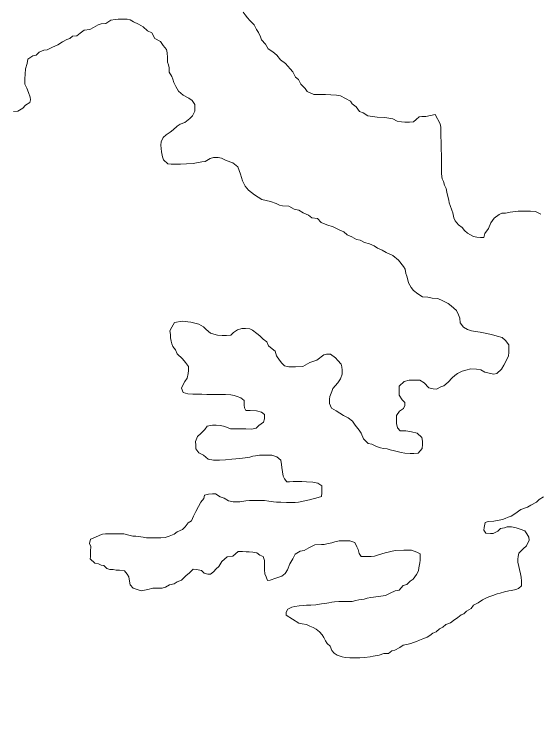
# Model space of a CAD drawing. Extents: x -1643653 to 4543381, y 1624270 to 13878484.
# Drawn here: x 620486 to 624273, y 8939733 to 8944931 of the extents above; entities that cross this region are included whole.
import ezdxf

# ---------------------------------------------------------------- set-up
doc = ezdxf.new("R2010")
doc.units = 0
doc.header["$LTSCALE"] = 200
doc.layers.add('25', color=7, linetype='Continuous', lineweight=13)
doc.layers.add('60', color=7, linetype='Continuous', lineweight=13)

msp = doc.modelspace()

# ---------------------------------------------------------------- linework, layer by layer
at = {"layer": '25'}
for points in [[(623518.7, 8944209.5), (623453.5, 8944194.9), (623423.5, 8944195.1), (623403.5, 8944192.7), (623383.3, 8944172.8), (623363.2, 8944155.4), (623335.6, 8944153.1), (623300.6, 8944153.3), (623278.1, 8944156), (623245.7, 8944161.2), (623215.8, 8944178.9), (623155.8, 8944186.8), (623100.8, 8944189.7), (623068.3, 8944194.9), (623033.4, 8944200.2), (623001, 8944220.4), (622973.6, 8944230.6), (622951.3, 8944265.8), (622921.5, 8944286), (622909.1, 8944306.1), (622874.2, 8944323.9), (622836.9, 8944344.2), (622809.4, 8944349.4), (622766.9, 8944352.2), (622729.4, 8944352.4), (622691.9, 8944352.7), (622644.3, 8944353), (622597, 8944375.8), (622582.2, 8944395.9), (622552.4, 8944428.7), (622535.1, 8944461.3), (622512.8, 8944479), (622493, 8944516.7), (622473.2, 8944539.3), (622441, 8944577.1), (622403.7, 8944602.4), (622378.9, 8944637.6), (622349.1, 8944660.3), (622316.7, 8944683.1), (622297, 8944715.8), (622267.2, 8944748.5), (622259.8, 8944768.6), (622245.1, 8944801.2), (622232.7, 8944821.3), (622215.5, 8944856.5), (622183.2, 8944886.8), (622165.9, 8944906.9), (622151, 8944927), (622136.2, 8944947.2)], [(620480.4, 8944231.1), (620510.5, 8944233.4), (620545.7, 8944255.7), (620565.8, 8944275.6), (620598.5, 8944295.4), (620601.1, 8944315.4), (620598.8, 8944335.4), (620586.5, 8944368.1), (620576.7, 8944398.2), (620562, 8944428.3), (620562.2, 8944465.8), (620562.5, 8944500.9), (620565.3, 8944538.4), (620578.1, 8944575.9), (620583.3, 8944608.4), (620618.6, 8944633.2), (620643.6, 8944638.1), (620663.8, 8944657.9), (620698.9, 8944672.7), (620721.4, 8944675.1), (620761.6, 8944694.8), (620799.2, 8944712.1), (620831.9, 8944731.9), (620864.5, 8944749.2), (620884.6, 8944756.6), (620904.8, 8944774), (620937.3, 8944776.3), (620959.9, 8944796.2), (620990.1, 8944816), (621030.2, 8944820.8), (621055.3, 8944835.6), (621090.5, 8944855.4), (621110.5, 8944862.8), (621145.5, 8944865.1), (621180.8, 8944889.9), (621213.3, 8944894.7), (621233.3, 8944897), (621265.8, 8944896.8), (621298.3, 8944896.6), (621320.8, 8944891.4), (621345.7, 8944876.2), (621380.6, 8944861), (621415.5, 8944840.7), (621445.3, 8944813), (621477.7, 8944797.8), (621497.4, 8944757.6), (621539.7, 8944734.8), (621559.5, 8944707.1), (621581.8, 8944676.9), (621586.6, 8944654.3), (621588.9, 8944619.3), (621591.1, 8944586.7), (621596, 8944566.7), (621600.8, 8944546.6), (621603.1, 8944514), (621620.4, 8944483.9), (621627.7, 8944463.8), (621635, 8944441.2), (621649.8, 8944411.1), (621669.6, 8944378.4), (621701.9, 8944348.2), (621744.2, 8944327.8), (621766.6, 8944310.2), (621786.4, 8944282.5), (621786.2, 8944260), (621786, 8944232.4), (621770.8, 8944200), (621750.6, 8944180.1), (621715.4, 8944152.8), (621680.3, 8944140.5), (621660.2, 8944125.6), (621629.9, 8944098.3)], [(624281, 8943490.9), (624243.7, 8943511.2), (624206.1, 8943511.5), (624158.6, 8943511.8), (624118.6, 8943512), (624098.6, 8943509.7), (624061, 8943504.9), (624026, 8943497.6), (624001, 8943497.8), (623980.9, 8943487.9), (623945.7, 8943463.1), (623920.4, 8943428.2), (623905.1, 8943388.3), (623877.3, 8943350.9), (623869.6, 8943323.4), (623847.1, 8943323.6), (623819.6, 8943326.2), (623797.1, 8943328.9), (623774.7, 8943341.6), (623752.2, 8943354.2), (623732.4, 8943374.4), (623715, 8943394.5), (623687.7, 8943414.7), (623662.9, 8943442.4), (623655.6, 8943465), (623648.3, 8943500.1), (623641, 8943520.2), (623628.7, 8943552.8), (623621.3, 8943572.9), (623619, 8943592.9), (623609.3, 8943628.1), (623604.4, 8943650.6), (623599.6, 8943675.7), (623587.3, 8943700.8), (623580, 8943725.9), (623570.2, 8943746), (623565.4, 8943781.1), (623565.6, 8943806.1), (623566, 8943853.7), (623566.2, 8943883.7), (623566.5, 8943926.3), (623564.2, 8943948.8), (623562, 8943993.9), (623562.2, 8944016.4), (623559.9, 8944046.5), (623560.1, 8944074), (623560.3, 8944094), (623560.5, 8944119.1), (623555.7, 8944141.6), (623518.7, 8944209.5)], [(621629.9, 8944098.3), (621609.8, 8944080.9), (621579.6, 8944063.6), (621559.5, 8944043.7), (621544.2, 8944011.2), (621541.6, 8943988.7), (621546.2, 8943941.1), (621553.4, 8943903.5), (621560.8, 8943883.4), (621593.1, 8943853.2), (621615.5, 8943850.5), (621653.1, 8943850.3), (621683.1, 8943852.6), (621728.1, 8943854.8), (621775.7, 8943857), (621798.2, 8943861.8), (621838.3, 8943869.1), (621860.8, 8943871.4), (621898.5, 8943891.2), (621921, 8943898.6), (621956.1, 8943898.3), (621978.5, 8943895.7), (622013.4, 8943877.9), (622060.8, 8943860.1), (622097.4, 8943831.2), (622116.1, 8943779.7), (622130.7, 8943732.3), (622149, 8943692.2), (622174.5, 8943663), (622218.3, 8943630.1), (622218.3, 8943630.1), (622269.5, 8943597.3), (622269.5, 8943597.3), (622331.5, 8943582.7), (622331.5, 8943582.7), (622372.9, 8943566.9), (622397.8, 8943556.7), (622420.3, 8943551.6), (622465.3, 8943548.8), (622502.6, 8943526), (622537.6, 8943520.8), (622567.5, 8943500.5), (622607.3, 8943482.8), (622629.7, 8943465.1), (622672.2, 8943459.8), (622697, 8943432.1), (622739.4, 8943414.3), (622784.3, 8943399), (622826.7, 8943378.7), (622861.6, 8943363.4), (622886.4, 8943343.2), (622918.8, 8943328), (622953.7, 8943307.7), (622978.7, 8943302.5), (623011.1, 8943287.3), (623046, 8943277.1), (623080.9, 8943261.8), (623103.3, 8943246.6), (623138.2, 8943231.4), (623165.6, 8943213.7), (623215.4, 8943193.3), (623255.3, 8943159.4), (623292.7, 8943114.4), (623302.6, 8943094.3), (623307.3, 8943064.3), (623314.7, 8943044.2), (623322, 8943016.6), (623326.8, 8942996.5), (623346.6, 8942961.4), (623363.9, 8942941.2), (623393.8, 8942916), (623428.6, 8942895.7), (623466.1, 8942893), (623498.6, 8942885.2), (623538.6, 8942882.5), (623576, 8942867.2), (623613.3, 8942846.9), (623635.7, 8942829.3), (623673, 8942796.5), (623687.8, 8942766.3), (623697.6, 8942741.2), (623699.8, 8942708.7), (623724.6, 8942676), (623752, 8942660.8), (623781.9, 8942650.6), (623811.9, 8942645.3), (623844.4, 8942640.1), (623869.3, 8942634.9), (623901.8, 8942629.7), (623926.8, 8942624.6), (623966.7, 8942611.8), (624004.1, 8942601.5), (624026.5, 8942581.3), (624051.2, 8942548.6), (624051.1, 8942528.6), (624050.8, 8942493.6), (624048.2, 8942471), (624035.4, 8942438.6), (624015.1, 8942403.7), (623997.4, 8942373.7), (623964.7, 8942343.9)], [(622126.8, 8942667.6), (622094.1, 8942656.7), (622065.7, 8942637.1), (622046.8, 8942618.5), (622014.3, 8942616.2), (621984.3, 8942616.4), (621949.3, 8942619.1), (621924.3, 8942626.8), (621899.4, 8942634.5), (621869.5, 8942659.7), (621849.7, 8942679.9), (621814.8, 8942697.6), (621758.2, 8942713.4), (621694.9, 8942719.9), (621641.4, 8942709.8)], [(621641.4, 8942709.8), (621620.8, 8942676.3), (621607.7, 8942650.2), (621612, 8942624), (621612, 8942600.1), (621616.4, 8942576.1), (621620.8, 8942556.5), (621629.5, 8942536.9), (621646.9, 8942512.9), (621659.7, 8942484.3), (621697, 8942449), (621719.3, 8942421.3), (621741.6, 8942393.7), (621741.3, 8942363.6), (621738.7, 8942343.6), (621730.9, 8942308.6), (621715.7, 8942286.2), (621700.5, 8942258.7), (621690.3, 8942236.3), (621702.6, 8942206.2), (621737.6, 8942195.9), (621772.6, 8942193.2), (621805.1, 8942193), (621837.6, 8942192.7), (621872.6, 8942192.5), (621917.6, 8942192.2), (621952.6, 8942192), (621987.6, 8942191.8), (622007.6, 8942191.6), (622047.6, 8942188.8), (622070.1, 8942183.7), (622092.6, 8942176), (622117.5, 8942168.4), (622142.4, 8942148.2), (622142.1, 8942115.6), (622144.5, 8942095.6), (622154.3, 8942075.5), (622186.8, 8942075.3), (622231.8, 8942072.5), (622266.8, 8942064.7), (622289.2, 8942047.1), (622288.9, 8942017), (622281.2, 8941992), (622248.5, 8941967.2), (622228.4, 8941949.8), (622198.3, 8941942.5), (622155.8, 8941942.8), (622110.8, 8941943.1), (622065.8, 8941943.4), (622043.3, 8941943.5), (622003.4, 8941961.3), (621970.9, 8941969.1), (621940.9, 8941969.2), (621913.4, 8941969.4), (621875.8, 8941962.2), (621858.2, 8941939.8), (621830.4, 8941909.9), (621805.2, 8941887.5), (621792.5, 8941852.6), (621794.8, 8941825), (621794.6, 8941800), (621816.8, 8941769.8), (621849.2, 8941754.6), (621884, 8941724.3), (621921.5, 8941719), (621941.5, 8941718.9), (621964, 8941718.7), (622009.1, 8941720.9), (622054.1, 8941725.7), (622111.7, 8941730.3), (622149.2, 8941735), (622184.3, 8941739.8), (622204.3, 8941747.2), (622224.4, 8941749.6), (622254.4, 8941754.4), (622276.9, 8941754.2), (622311.9, 8941754), (622342, 8941753.8), (622379.4, 8941741), (622406.7, 8941718.3), (622411.5, 8941685.7), (622413.8, 8941665.7), (622418.6, 8941633.1), (622423.3, 8941603.1), (622433.2, 8941582.9), (622450.6, 8941562.8), (622470.6, 8941562.7), (622495.6, 8941565), (622515.6, 8941564.9), (622558.1, 8941564.6), (622593.1, 8941561.9), (622638.1, 8941559.1), (622673.1, 8941551.3), (622702.9, 8941533.6), (622702.8, 8941513.6), (622702.6, 8941483.5), (622699.8, 8941456), (622677.3, 8941448.7), (622614.6, 8941431.5), (622534.5, 8941414.6), (622509.4, 8941412.2)], [(623964.7, 8942343.9), (623942.1, 8942339.1), (623909.6, 8942344.3), (623877.2, 8942352), (623849.8, 8942369.7), (623817.3, 8942374.9), (623777.3, 8942375.2), (623742.2, 8942367.9), (623714.7, 8942360.6), (623682, 8942343.3), (623661.9, 8942328.4), (623641.8, 8942311), (623614, 8942281.1), (623581.3, 8942253.8), (623561.2, 8942246.4), (623528.6, 8942229.1), (623506.1, 8942231.8), (623473.7, 8942239.5), (623441.4, 8942274.8), (623409, 8942295), (623374, 8942295.2), (623331.5, 8942295.5), (623296.4, 8942285.7), (623261.1, 8942250.9), (623260.9, 8942215.9), (623260.7, 8942185.8), (623282.9, 8942153.1), (623300.3, 8942133), (623300.1, 8942113), (623292.4, 8942090.5), (623262.3, 8942070.7), (623242, 8942040.8), (623241.9, 8942018.2), (623241.6, 8941983.2), (623248.8, 8941950.6), (623268.7, 8941930.4), (623308.7, 8941930.2), (623348.7, 8941922.4), (623391.1, 8941912.1), (623423.4, 8941881.8), (623428.2, 8941854.3), (623428, 8941831.7), (623425.3, 8941801.7), (623397.5, 8941769.3), (623365, 8941767.1), (623340, 8941767.2), (623300, 8941767.5), (623275, 8941772.7), (623227.6, 8941785.5), (623195.1, 8941793.2), (623172.7, 8941800.9), (623148.2, 8941802.2), (623126.1, 8941807.7), (623096.2, 8941815.4), (623063.8, 8941833.2), (623036.3, 8941838.3), (623004, 8941871.1), (622986.9, 8941913.8), (622972, 8941933.9), (622942.3, 8941969.2), (622925, 8941999.3), (622892.6, 8942022.1), (622857.8, 8942039.8), (622805.5, 8942072.7), (622773.1, 8942092.9), (622758.4, 8942125.6), (622758.6, 8942158.1), (622761.3, 8942178.1), (622774, 8942213.1), (622781.7, 8942235.6), (622817, 8942275.4), (622837.3, 8942305.3), (622850, 8942337.8), (622850.2, 8942367.8), (622847.9, 8942390.4), (622843.1, 8942410.4), (622818.2, 8942435.6), (622800.9, 8942455.8), (622766.1, 8942481), (622736.1, 8942481.2), (622716, 8942476.4), (622665.7, 8942439.1), (622615.6, 8942421.9), (622565.3, 8942392.2), (622512.8, 8942390.1), (622465.2, 8942390.4), (622432.8, 8942398.1), (622415.4, 8942418.3), (622398.1, 8942438.4), (622375.8, 8942471.1), (622366.1, 8942503.7), (622343.7, 8942521.4), (622318.7, 8942541.2), (622305.6, 8942571.7), (622279.5, 8942591.3), (622255.5, 8942613.1), (622233.7, 8942630.6), (622203.1, 8942654.6), (622183.5, 8942665.4), (622153, 8942667.6), (622126.8, 8942667.6)], [(622509.4, 8941412.2), (622476.9, 8941412.4), (622446.9, 8941412.6), (622406.9, 8941415.4), (622376.9, 8941415.6), (622354.4, 8941418.2), (622319.4, 8941423.5), (622289.4, 8941426.2), (622261.9, 8941426.4), (622241.9, 8941426.5), (622211.9, 8941426.7), (622181.9, 8941426.9), (622154.4, 8941424.6), (622111.8, 8941417.3), (622091.8, 8941417.5), (622064.3, 8941417.7), (622029.3, 8941425.4), (621999.4, 8941443.1), (621969.5, 8941453.3), (621937.2, 8941476.1), (621914.7, 8941476.2), (621884.6, 8941473.9), (621857.1, 8941466.6), (621851.9, 8941441.6), (621829.2, 8941414.2), (621813.9, 8941384.3), (621793.6, 8941349.3), (621778.4, 8941314.4), (621763.1, 8941282), (621738, 8941267.1), (621717.8, 8941237.2), (621697.6, 8941217.3), (621660, 8941202.5), (621637.3, 8941185.2), (621602.2, 8941170.4), (621572.1, 8941160.5), (621542.1, 8941158.2), (621522.1, 8941158.4), (621502.1, 8941158.5), (621479.6, 8941158.7), (621459.5, 8941158.8), (621439.5, 8941158.9), (621414.6, 8941164.1), (621361.5, 8941170.5), (621339.3, 8941170.7), (621301.8, 8941180.9), (621274.4, 8941186.1), (621244.3, 8941186.3), (621224.3, 8941186.5), (621201.8, 8941186.6), (621169.3, 8941186.8), (621141.8, 8941187), (621121.8, 8941184.6), (621101.7, 8941177.3), (621066.6, 8941160), (621034, 8941147.7), (621028.7, 8941117.7), (621036.1, 8941095.1), (621035.8, 8941062.5), (621035.7, 8941042.5), (621035.5, 8941022.5), (621032.8, 8941006.9)], [(624066.9, 8941314.3), (624094.5, 8941331.6), (624137.3, 8941361.4), (624184.9, 8941378.6), (624210, 8941393.4), (624250.2, 8941415.7), (624270.4, 8941435.6), (624300.5, 8941452.9)], [(622490.5, 8940571.1), (622537.8, 8940543.3), (622560.3, 8940538.1), (622592.8, 8940532.9), (622615.2, 8940522.8), (622640.2, 8940512.6), (622662.6, 8940499.9), (622684.9, 8940479.7), (622704.8, 8940459.6), (622717.1, 8940439.5), (622729.5, 8940416.8), (622741.8, 8940396.7), (622761.7, 8940376.6), (622773.9, 8940346.5), (622791.3, 8940326.3), (622813.7, 8940313.6), (622848.6, 8940300.9), (622871.1, 8940295.7), (622903.6, 8940293), (622923.6, 8940292.9), (622956.1, 8940292.7), (622976.1, 8940292.6), (623011.2, 8940294.8), (623051.2, 8940299.6), (623073.8, 8940304.4), (623116.3, 8940311.6), (623148.9, 8940323.9), (623184, 8940323.7), (623206.6, 8940343.6), (623229.2, 8940348.4), (623264.3, 8940368.2), (623289.5, 8940385.6), (623324.5, 8940392.9), (623344.6, 8940397.8), (623364.7, 8940405.1), (623384.7, 8940410), (623407.3, 8940419.9), (623429.9, 8940429.7), (623462.5, 8940442), (623482.6, 8940454.4), (623502.7, 8940471.8), (623527.8, 8940481.7), (623550.5, 8940501.6), (623575.6, 8940513.9), (623595.7, 8940533.8), (623630.8, 8940546.1), (623651, 8940563.5), (623683.6, 8940583.3), (623706.3, 8940603.2), (623726.4, 8940610.5), (623746.5, 8940630.4), (623779.2, 8940650.2), (623796.9, 8940672.7), (623829.5, 8940690), (623862.2, 8940712.3), (623894.8, 8940727.1), (623914.9, 8940734.5), (623935, 8940741.8), (623967.6, 8940754.2), (623987.6, 8940759), (624020.2, 8940768.8), (624050.3, 8940776.1), (624070.3, 8940778.5), (624100.4, 8940785.8), (624120.4, 8940793.2), (624143.1, 8940813.1), (624143.3, 8940845.6), (624141.1, 8940875.7), (624136.2, 8940898.2), (624129, 8940930.8), (624124.1, 8940950.9), (624116.9, 8940983.5), (624117, 8941003.5), (624117.2, 8941023.5), (624122.4, 8941048.5), (624155.1, 8941078.4), (624177.8, 8941100.7), (624198.1, 8941140.7), (624195.8, 8941163.2), (624181, 8941188.3), (624166.1, 8941208.5), (624133.7, 8941221.2), (624103.8, 8941231.4), (624071.3, 8941236.6), (624038.8, 8941236.8), (624018.7, 8941229.5), (623991.2, 8941224.7), (623971, 8941207.3), (623938.4, 8941189.9), (623918.4, 8941190.1), (623885.9, 8941192.8), (623871, 8941212.9), (623873.7, 8941232.9), (623881.4, 8941267.9), (623901.5, 8941275.3), (623944, 8941277.5), (623981.6, 8941284.8), (624004.2, 8941289.7), (624024.2, 8941297), (624046.8, 8941306.9), (624066.9, 8941314.3)], [(621504.3, 8940795.5), (621524.3, 8940795.3), (621551.8, 8940795.2), (621574.4, 8940802.5), (621604.5, 8940819.8), (621637.1, 8940827.1), (621659.7, 8940842), (621689.8, 8940854.3), (621725.1, 8940886.7), (621745.2, 8940904), (621775.5, 8940931.4), (621798, 8940931.2), (621835.4, 8940923.5), (621855.3, 8940903.3), (621880.2, 8940895.6), (621900.2, 8940895.5), (621920.4, 8940912.9), (621940.6, 8940935.3), (621960.7, 8940952.7), (621981, 8940987.6), (622001.1, 8941005), (622021.2, 8941022.4), (622061.3, 8941027.1), (622099.1, 8941059.4), (622131.6, 8941059.2), (622156.6, 8941056.5), (622179.1, 8941056.4), (622204.1, 8941056.2), (622234.1, 8941051), (622256.4, 8941033.3), (622278.9, 8941023.2), (622288.7, 8940995.6), (622288.5, 8940975.6), (622288.3, 8940948), (622288.2, 8940928), (622292.9, 8940897.9), (622300.3, 8940877.8), (622310.1, 8940850.2), (622330.1, 8940852.6), (622370.2, 8940867.3), (622392.8, 8940874.7), (622415.4, 8940882.1), (622438, 8940902), (622455.7, 8940926.9), (622471.1, 8940971.8), (622493.8, 8941006.7), (622511.6, 8941041.7), (622546.8, 8941061.5), (622574.3, 8941066.3), (622609.5, 8941086.1), (622652.2, 8941108.3), (622699.7, 8941110.5), (622719.7, 8941110.4), (622739.8, 8941115.3), (622774.8, 8941122.5), (622797.4, 8941129.9), (622827.5, 8941137.2), (622862.5, 8941137), (622885, 8941136.8), (622905, 8941136.7), (622939.9, 8941124), (622954.7, 8941093.8), (622964.6, 8941073.7), (622971.8, 8941046.1), (622986.7, 8941023.5)], [(622986.7, 8941023.5), (623029.2, 8941023.2), (623059.2, 8941023), (623081.7, 8941025.4), (623104.3, 8941032.7), (623159.5, 8941049.9), (623232.1, 8941066.9), (623294.7, 8941069), (623349.7, 8941068.7), (623387.1, 8941055.9), (623412, 8941043.2), (623411.9, 8941023.2), (623411.7, 8940998.2), (623409, 8940978.2), (623401.3, 8940943.2), (623398.6, 8940920.6), (623385.9, 8940893.2), (623360.6, 8940860.8), (623340.5, 8940845.9), (623315.3, 8940821.1), (623290.2, 8940813.7), (623260, 8940781.4), (623232.4, 8940776.5), (623194.8, 8940759.3), (623162.1, 8940741.9), (623112, 8940734.8), (623057, 8940727.6), (623029.4, 8940722.8), (623006.8, 8940715.4), (622969.3, 8940710.7), (622946.8, 8940705.8), (622921.7, 8940698.5), (622886.7, 8940698.7), (622856.7, 8940698.9), (622824.2, 8940699.1), (622794.1, 8940696.8), (622774.1, 8940694.4)], [(621032.8, 8941006.9), (621066.9, 8940976.4), (621092.8, 8940969.9), (621112.1, 8940961.9), (621130.4, 8940958.2), (621152.7, 8940938), (621175.2, 8940930.3), (621197.7, 8940930.2), (621220.2, 8940925), (621242.7, 8940924.9), (621280.1, 8940919.6), (621300, 8940897), (621312.3, 8940876.9), (621317.1, 8940846.8), (621321.9, 8940819.2), (621341.7, 8940795), (621341.7, 8940795), (621341.7, 8940795), (621341.7, 8940795), (621399.2, 8940775.9), (621399.2, 8940775.9), (621399.2, 8940775.9), (621449.2, 8940785.8), (621484.3, 8940795.6), (621504.3, 8940795.5)], [(622774.1, 8940694.4), (622754, 8940689.6), (622724, 8940684.8), (622701.5, 8940682.4), (622658.9, 8940675.2), (622623.9, 8940672.9), (622591.3, 8940673.1), (622568.8, 8940670.8), (622538.8, 8940668.5), (622508.7, 8940663.7), (622486.2, 8940658.8), (622458.6, 8940644), (622445.9, 8940621.5), (622445.7, 8940601.5), (622490.5, 8940571.1)]]:
    msp.add_lwpolyline(points, dxfattribs=at)
at = {"layer": '60', "lineweight": 25}
msp.add_spline([(814781, 9009175.5), (814787.2, 9009173.4), (814796.9, 9009173.4), (814799.4, 9009172.4), (814805.1, 9009174.5), (814805.6, 9009176.5), (814811.7, 9009179.5), (814811.7, 9009179.5), (814801.5, 9009181), (814790.7, 9009181.5), (814784.1, 9009183.1), (814777.4, 9009185.1), (814778.4, 9009175.5)], degree=3, dxfattribs=at)

doc.saveas('drawing.dxf')
